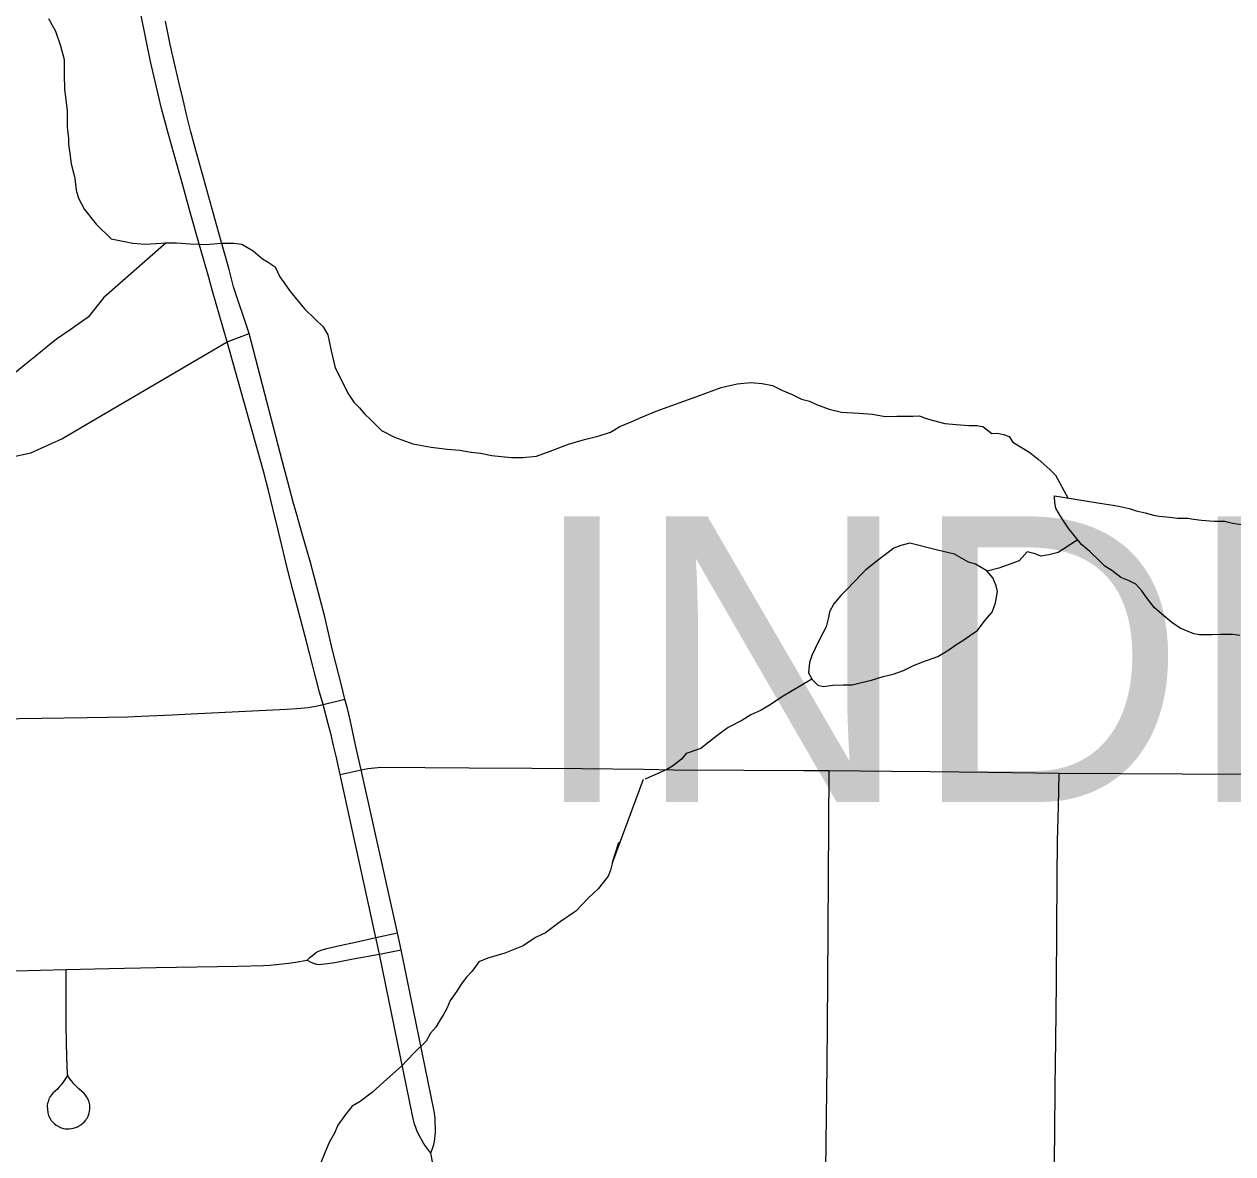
# Model space of a CAD drawing. Extents: x -59 to 82, y -3 to 49.
# Drawn here: x -11.2779 to -10.8771, y 28.8827 to 29.2573 of the extents above; entities that cross this region are included whole.
import ezdxf

# ---------------------------------------------------------------- set-up
doc = ezdxf.new("R2010")
doc.units = 0
for name, color, linetype in [('GM_X_City_Street', 7, 'Continuous'), ('GM_X_Corporation_Text', 7, 'Continuous'), ('GM_X_Minor_Lake', 7, 'Continuous'), ('GM_X_Minor_River', 7, 'Continuous'), ('GM_X_State_Route', 7, 'Continuous')]:
    doc.layers.add(name, color=color, linetype=linetype)

msp = doc.modelspace()

# ---------------------------------------------------------------- linework, layer by layer
at = {"layer": 'GM_X_City_Street'}
for points in [[(-11.29023, 29.11202), (-11.27575, 29.11512), (-11.26541, 29.11977), (-11.2573, 29.12459), (-11.21058, 29.15198), (-11.20334, 29.15474)], [(-11.35045, 29.02578), (-11.32282, 29.02605), (-11.31663, 29.02614), (-11.3037, 29.02639), (-11.29569, 29.02661), (-11.28724, 29.02684), (-11.27971, 29.02706), (-11.27213, 29.02721), (-11.25706, 29.02743), (-11.24356, 29.02765), (-11.23907, 29.02778), (-11.23394, 29.028), (-11.2288, 29.02827), (-11.22249, 29.0286), (-11.19093, 29.03019), (-11.18744, 29.03037), (-11.18619, 29.03044), (-11.18494, 29.03055), (-11.1837, 29.03071), (-11.18246, 29.03091), (-11.18124, 29.03115), (-11.17879, 29.0317), (-11.17152, 29.0335)], [(-11.17311, 29.0085), (-11.16614, 29.01002), (-11.16396, 29.01043), (-11.16287, 29.0106), (-11.16178, 29.01074), (-11.16068, 29.01084), (-11.15958, 29.01092), (-11.13039, 29.01067), (-11.10952, 29.01061), (-11.09298, 29.0105), (-11.0725, 29.0103), (-11.06246, 29.01002), (-11.03922, 29.00995), (-11.0195, 29.00986), (-11.01097, 29.00979), (-10.99026, 29.00956), (-10.97748, 29.00945), (-10.95836, 29.00927), (-10.93466, 29.00892), (-10.87353, 29.00862), (-10.85868, 29.00848)], [(-11.01216, 28.8678), (-11.01192, 28.8866), (-11.01164, 28.912), (-11.01138, 28.93983), (-11.01106, 28.99181), (-11.01097, 29.00979)], [(-10.93648, 28.86729), (-10.93612, 28.88897), (-10.93598, 28.90508), (-10.93581, 28.92018), (-10.93562, 28.9394), (-10.93546, 28.95677), (-10.93533, 28.97433), (-10.93521, 28.98638), (-10.93494, 28.99794), (-10.93466, 29.00892)], [(-11.18411, 28.94692), (-11.18305, 28.94788), (-11.18231, 28.94851), (-11.18144, 28.94922), (-11.18098, 28.94954), (-11.18048, 28.94983), (-11.17998, 28.95006), (-11.17945, 28.95025), (-11.17757, 28.95077), (-11.17323, 28.95173), (-11.168, 28.95288), (-11.16124, 28.95442), (-11.15411, 28.95596)], [(-11.18411, 28.94692), (-11.18288, 28.9463), (-11.18199, 28.94591), (-11.18101, 28.94561), (-11.18022, 28.94551), (-11.17735, 28.94576), (-11.17488, 28.94617), (-11.16877, 28.94731), (-11.16008, 28.94894), (-11.15291, 28.95029)], [(-11.28097, 28.9434), (-11.26398, 28.94385), (-11.24979, 28.94418), (-11.23419, 28.94449), (-11.20708, 28.94492), (-11.19857, 28.9451), (-11.19644, 28.94525), (-11.19432, 28.94544), (-11.1922, 28.94567), (-11.19009, 28.94594), (-11.18798, 28.94625), (-11.18411, 28.94692)], [(-11.2636, 28.90852), (-11.26453, 28.90709), (-11.26508, 28.90633), (-11.26566, 28.90558), (-11.26627, 28.90487), (-11.26691, 28.90418), (-11.2684, 28.90276), (-11.2687, 28.90241), (-11.26924, 28.90166), (-11.26968, 28.90083), (-11.27, 28.89995), (-11.27012, 28.89951), (-11.27024, 28.89861), (-11.27009, 28.89628), (-11.26981, 28.89539), (-11.26963, 28.89496), (-11.26918, 28.89415), (-11.26892, 28.89378), (-11.26863, 28.89342), (-11.26799, 28.89276), (-11.26727, 28.89219), (-11.26689, 28.89194), (-11.26607, 28.89153), (-11.26564, 28.89135), (-11.26476, 28.8911), (-11.26431, 28.89102), (-11.26293, 28.89095), (-11.26157, 28.89115), (-11.26028, 28.8916), (-11.25987, 28.89181), (-11.25909, 28.8923), (-11.25834, 28.89291), (-11.25803, 28.89322), (-11.25745, 28.8939), (-11.25719, 28.89427), (-11.25696, 28.89465), (-11.25658, 28.89546), (-11.25632, 28.8963), (-11.25622, 28.89674), (-11.25612, 28.89762), (-11.25619, 28.89895), (-11.25637, 28.89982), (-11.25668, 28.90066), (-11.25708, 28.90145), (-11.25732, 28.90182), (-11.25759, 28.90218), (-11.25804, 28.90269), (-11.25893, 28.90345), (-11.25979, 28.90424), (-11.26061, 28.90506), (-11.2614, 28.90592), (-11.26215, 28.90681), (-11.26275, 28.90758), (-11.26318, 28.90821), (-11.26331, 28.90849), (-11.26341, 28.90874), (-11.2635, 28.90906), (-11.26371, 28.91464), (-11.26393, 28.92501), (-11.26398, 28.94385)]]:
    msp.add_lwpolyline(points, dxfattribs=at)
at = {"layer": 'GM_X_Minor_Lake'}
for points in [[(-10.93619, 29.10096), (-10.91907, 29.09813), (-10.91679, 29.09778), (-10.9145, 29.09742), (-10.91146, 29.0967), (-10.90917, 29.09597), (-10.90612, 29.09524), (-10.90345, 29.09452), (-10.90155, 29.09416), (-10.89813, 29.09382), (-10.89547, 29.09347), (-10.89205, 29.09352), (-10.89015, 29.09316), (-10.88748, 29.09281), (-10.8833, 29.09248), (-10.87989, 29.09252), (-10.87722, 29.09179), (-10.87418, 29.09145), (-10.87113, 29.09111), (-10.86772, 29.09115), (-10.86601, 29.091)], [(-10.91418, 29.07387), (-10.91725, 29.07611), (-10.91955, 29.0776), (-10.92147, 29.07948), (-10.92455, 29.08248), (-10.92724, 29.08473), (-10.93149, 29.09), (-10.93304, 29.09226), (-10.9342, 29.09415), (-10.93576, 29.09679), (-10.93616, 29.09868), (-10.93619, 29.10058), (-10.93619, 29.10096)], [(-10.97505, 29.08294), (-10.98419, 29.08518), (-10.98722, 29.08438), (-10.98949, 29.0836), (-10.9955, 29.07897), (-10.99888, 29.07627), (-10.9999, 29.07522)], [(-10.9999, 29.07522), (-11.00525, 29.06973), (-11.00712, 29.0678), (-11.00936, 29.06512), (-11.01084, 29.06244), (-11.01119, 29.06054), (-11.01191, 29.05749), (-11.01413, 29.05328), (-11.01561, 29.05022), (-11.01672, 29.04793), (-11.01745, 29.04564), (-11.01778, 29.04221), (-11.01661, 29.03995), (-11.01469, 29.03807), (-11.01278, 29.03771), (-11.00975, 29.03813), (-11.00633, 29.03817), (-11.0033, 29.03821), (-11.00027, 29.03901), (-10.99687, 29.03981), (-10.99309, 29.04099), (-10.98968, 29.04179), (-10.98628, 29.04297), (-10.98326, 29.04453), (-10.98024, 29.04571), (-10.97797, 29.04649), (-10.97495, 29.04767), (-10.97156, 29.04961), (-10.96893, 29.05154), (-10.96629, 29.0531), (-10.96366, 29.05503), (-10.96178, 29.05619), (-10.95917, 29.05964), (-10.95693, 29.06233), (-10.95583, 29.06538), (-10.95512, 29.06919), (-10.95553, 29.07109), (-10.9567, 29.07373), (-10.95863, 29.07599), (-10.96246, 29.07823), (-10.96475, 29.07896), (-10.96934, 29.08156), (-10.97505, 29.08294)], [(-10.87481, 29.05458), (-10.87709, 29.05493), (-10.87899, 29.05491), (-10.88127, 29.05488), (-10.88393, 29.05485), (-10.88583, 29.05482), (-10.8881, 29.0548), (-10.89001, 29.05516), (-10.89191, 29.05589), (-10.89459, 29.057), (-10.89727, 29.05887), (-10.89996, 29.06112), (-10.90303, 29.06374), (-10.90535, 29.06675), (-10.90729, 29.06939), (-10.90922, 29.07164), (-10.91151, 29.07276), (-10.91418, 29.07387)]]:
    msp.add_lwpolyline(points, dxfattribs=at)
at = {"layer": 'GM_X_Minor_River'}
for points in [[(-11.26981, 29.25921), (-11.26748, 29.25506), (-11.26589, 29.25014), (-11.26469, 29.24559), (-11.26462, 29.24065), (-11.26456, 29.23571), (-11.26413, 29.2323), (-11.2637, 29.2285), (-11.26362, 29.22318), (-11.26319, 29.21939), (-11.26317, 29.21749), (-11.26275, 29.21445), (-11.26232, 29.21104), (-11.26152, 29.20801), (-11.26112, 29.20611), (-11.26068, 29.20232), (-11.25989, 29.19967), (-11.25794, 29.19589), (-11.25407, 29.191), (-11.24907, 29.18612), (-11.24184, 29.18468), (-11.23766, 29.18435), (-11.23083, 29.18482), (-11.22741, 29.18486), (-11.22285, 29.18453), (-11.21753, 29.18422), (-11.2126, 29.18466), (-11.20843, 29.18471), (-11.20577, 29.18436), (-11.20385, 29.18324), (-11.20194, 29.18213), (-11.19886, 29.1795), (-11.19695, 29.17838), (-11.19465, 29.17689), (-11.19309, 29.17349), (-11.1896, 29.16859), (-11.18497, 29.16295), (-11.18151, 29.15957), (-11.17881, 29.15694), (-11.17726, 29.1543), (-11.17605, 29.14899), (-11.17483, 29.14331), (-11.17249, 29.13878), (-11.17054, 29.135), (-11.1686, 29.13198), (-11.16667, 29.13011), (-11.16513, 29.12822), (-11.16282, 29.12597), (-11.15936, 29.12259), (-11.15515, 29.12037), (-11.14905, 29.11816), (-11.14296, 29.11709), (-11.13763, 29.11639), (-11.13345, 29.11606), (-11.12965, 29.11535), (-11.1266, 29.11501), (-11.1228, 29.11429), (-11.11975, 29.11395), (-11.11633, 29.11361), (-11.11254, 29.11366), (-11.10799, 29.11409), (-11.10345, 29.11567), (-11.09741, 29.11802), (-11.09212, 29.1196), (-11.08719, 29.1208), (-11.08342, 29.12199), (-11.0804, 29.12393), (-11.07663, 29.12549), (-11.07285, 29.12706), (-11.06833, 29.12901), (-11.05397, 29.13413), (-11.04679, 29.13687), (-11.04149, 29.13808), (-11.03694, 29.13851), (-11.03314, 29.13818), (-11.02971, 29.13746), (-11.02666, 29.13598)], [(-11.23083, 29.18482), (-11.25146, 29.16671), (-11.25669, 29.16018), (-11.26271, 29.15593), (-11.26722, 29.15284), (-11.2706, 29.15013), (-11.27435, 29.14705), (-11.27774, 29.14435), (-11.28149, 29.14126)], [(-11.02666, 29.13598), (-11.02322, 29.1345), (-11.02016, 29.13301), (-11.01749, 29.13228), (-11.0152, 29.13117), (-11.011, 29.1297), (-11.00681, 29.12861), (-11.00111, 29.1283), (-10.99655, 29.12798), (-10.99237, 29.12727), (-10.98857, 29.12731), (-10.98591, 29.12735), (-10.98326, 29.12738), (-10.98098, 29.1274), (-10.97907, 29.12667), (-10.9764, 29.12594), (-10.97259, 29.12485), (-10.96879, 29.12451), (-10.96461, 29.12418), (-10.96195, 29.12421), (-10.96005, 29.12386), (-10.95698, 29.12161), (-10.95508, 29.12164), (-10.95318, 29.12128), (-10.95127, 29.12054), (-10.9501, 29.11866), (-10.94436, 29.11531), (-10.94167, 29.11306), (-10.93783, 29.10968), (-10.93591, 29.10781), (-10.93178, 29.10023)], [(-10.92866, 29.08637), (-10.92903, 29.08599), (-10.93506, 29.08211), (-10.93808, 29.08132), (-10.94073, 29.0809), (-10.94264, 29.08164), (-10.94531, 29.08237), (-10.94793, 29.0793), (-10.95473, 29.07694), (-10.95857, 29.07592)], [(-11.01671, 29.04015), (-11.02678, 29.03413), (-11.03017, 29.03181), (-11.03356, 29.02986), (-11.03695, 29.0283), (-11.03996, 29.02637), (-11.04449, 29.02403), (-11.04825, 29.02133), (-11.05351, 29.01708), (-11.05842, 29.0155), (-11.05991, 29.01358), (-11.06292, 29.01127), (-11.0648, 29.0101), (-11.07194, 29.00689)], [(-11.07262, 29.00688), (-11.08282, 28.97942), (-11.08072, 28.98595), (-11.08282, 28.97942), (-11.08351, 28.97674), (-11.08422, 28.97482), (-11.08752, 28.97056), (-11.09086, 28.96743), (-11.09492, 28.96313), (-11.10014, 28.95958), (-11.10498, 28.95602), (-11.10836, 28.95442), (-11.11246, 28.95164), (-11.11847, 28.94921), (-11.12412, 28.94754), (-11.12713, 28.94632), (-11.12932, 28.94322), (-11.13117, 28.94127), (-11.13301, 28.93894), (-11.13446, 28.93662), (-11.13666, 28.93352), (-11.13773, 28.93083), (-11.13881, 28.9289), (-11.14027, 28.92658), (-11.14136, 28.92465), (-11.1432, 28.9227), (-11.14465, 28.92), (-11.14872, 28.91609), (-11.15279, 28.9118), (-11.15761, 28.90749), (-11.16243, 28.90318), (-11.16652, 28.90003), (-11.16914, 28.89844), (-11.17134, 28.89572), (-11.17391, 28.89223), (-11.17497, 28.88954), (-11.17679, 28.88645), (-11.17822, 28.88299), (-11.17964, 28.87953)]]:
    msp.add_lwpolyline(points, dxfattribs=at)
at = {"layer": 'GM_X_State_Route'}
msp.add_line((-11.13817, 28.85801), (-11.14302, 28.88288), dxfattribs=at)
for points in [[(-11.14302, 28.88288), (-11.1444, 28.88462), (-11.14504, 28.88553), (-11.14564, 28.88646), (-11.1462, 28.88741), (-11.14673, 28.88838), (-11.14722, 28.88938), (-11.14767, 28.89039), (-11.14808, 28.89142), (-11.14845, 28.89247), (-11.14898, 28.89485), (-11.16008, 28.94894), (-11.16124, 28.95442), (-11.17311, 29.0085), (-11.17446, 29.01457), (-11.17529, 29.01814), (-11.17615, 29.02169), (-11.17705, 29.02525), (-11.17879, 29.0317), (-11.17997, 29.03584), (-11.18429, 29.05261), (-11.18871, 29.06932), (-11.1907, 29.07708), (-11.19355, 29.08911), (-11.19532, 29.09629), (-11.19694, 29.10268), (-11.19859, 29.10905), (-11.21058, 29.15198), (-11.21544, 29.1688), (-11.21669, 29.17331), (-11.22041, 29.18637), (-11.22282, 29.19494), (-11.22522, 29.20351), (-11.22621, 29.20704), (-11.22721, 29.21058), (-11.22821, 29.21411), (-11.22921, 29.21764), (-11.23021, 29.22116), (-11.23234, 29.22934), (-11.23605, 29.24493), (-11.23906, 29.26018)], [(-11.14302, 28.88288), (-11.14237, 28.88478), (-11.1421, 28.88575), (-11.14188, 28.88673), (-11.14169, 28.88772), (-11.14156, 28.88871), (-11.14146, 28.88971), (-11.14162, 28.89461), (-11.14191, 28.89682), (-11.15291, 28.95029), (-11.15411, 28.95596), (-11.16614, 29.01002), (-11.16783, 29.01719), (-11.16985, 29.02663), (-11.17071, 29.03033), (-11.17152, 29.0335), (-11.17208, 29.03577), (-11.17257, 29.03771), (-11.17361, 29.04153), (-11.1746, 29.04537), (-11.17556, 29.04923), (-11.17648, 29.05308), (-11.17736, 29.05696), (-11.17819, 29.06076), (-11.18296, 29.07875), (-11.18595, 29.0891), (-11.18741, 29.09432), (-11.18866, 29.09879), (-11.19048, 29.1055), (-11.19227, 29.11221), (-11.20334, 29.15474), (-11.20847, 29.17027), (-11.20996, 29.176), (-11.21349, 29.18841), (-11.22123, 29.21635), (-11.2226, 29.22167), (-11.22396, 29.22692), (-11.22522, 29.23224), (-11.2265, 29.23763), (-11.22862, 29.24675), (-11.22944, 29.25057), (-11.23029, 29.25446), (-11.23101, 29.25835)]]:
    msp.add_lwpolyline(points, dxfattribs=at)

# ---------------------------------------------------------------- texts
at = {"layer": 'GM_X_Corporation_Text'}
msp.add_text('INDEPENDENCE', height=0.094697, rotation=0, dxfattribs=at).set_placement((-11.11059, 28.99939))

doc.saveas('drawing.dxf')
